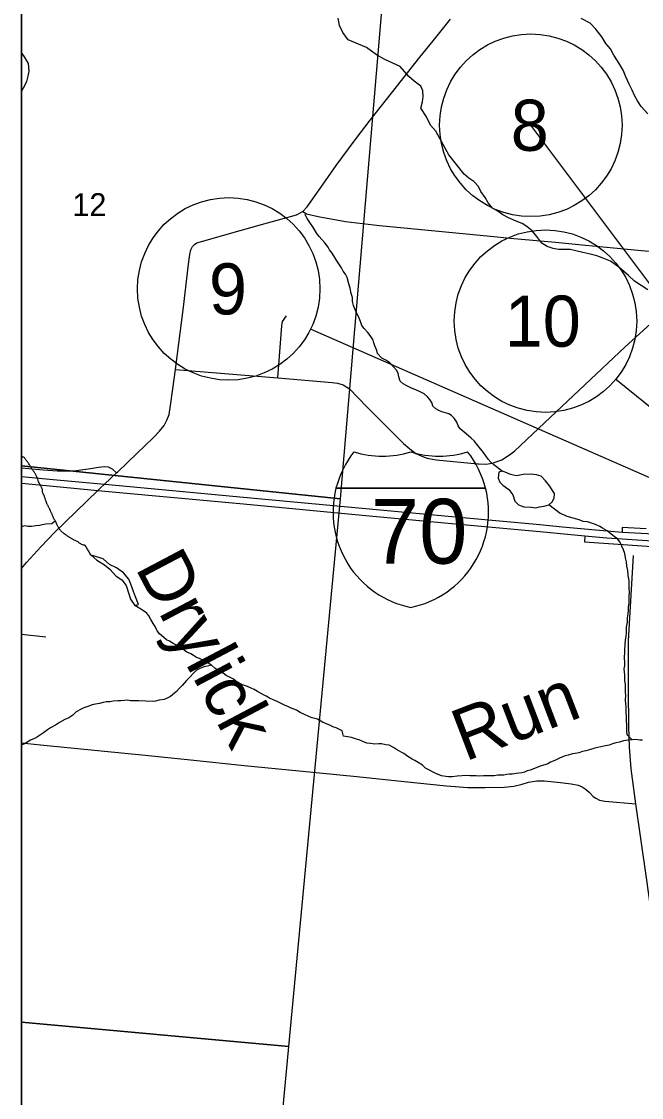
# Model space of a CAD drawing. Extents: x 0 to 1134, y 0 to 440.
# Drawn here: x 131 to 165, y 86.6 to 145.5 of the extents above; entities that cross this region are included whole.
import ezdxf

# ---------------------------------------------------------------- set-up
doc = ezdxf.new("R2010")
doc.units = 0
for name, color, linetype in [('GM_X_City_Street', 7, 'Continuous'), ('GM_X_County_Road', 7, 'Continuous'), ('GM_X_Interchange_Ramps', 7, 'Continuous'), ('GM_X_Interstate_Location', 7, 'Continuous'), ('GM_X_Interstate_Route', 7, 'Continuous'), ('GM_X_Interstate_Shield', 7, 'Continuous'), ('GM_X_Major_River', 7, 'Continuous'), ('GM_X_Minor_Lake', 7, 'Continuous'), ('GM_X_Minor_River', 7, 'Continuous'), ('GM_X_Minor_River_Text', 7, 'Continuous'), ('GM_X_Section_Text', 7, 'Continuous'), ('GM_X_Unincorporated', 7, 'Continuous'), ('SH_Cut_Line', 7, 'Continuous'), ('SH_Data', 7, 'Continuous'), ('SH_Masking', 7, 'Continuous'), ('SH_Text', 7, 'Continuous')]:
    doc.layers.add(name, color=color, linetype=linetype)

msp = doc.modelspace()

# ---------------------------------------------------------------- linework, layer by layer
at = {"layer": 'GM_X_City_Street'}
msp.add_line((131, 111.935), (132.329, 111.791), dxfattribs=at)
for points in [[(131, 115.52), (131.273, 115.845), (132.077, 116.731), (132.817, 117.488), (135.183, 119.798), (135.311, 119.923), (135.542, 120.138), (136.215, 120.764), (136.275, 120.82), (137.314, 121.819), (138.24, 122.705), (138.559, 123.047), (138.821, 123.362), (138.974, 123.641), (139.086, 123.966), (139.173, 124.444), (139.292, 125.357), (139.438, 126.424), (139.87, 129.835), (140.159, 132.198), (140.222, 132.722), (140.278, 132.981), (140.374, 133.17), (140.474, 133.28), (140.6, 133.359), (142.983, 134.04), (144.151, 134.372), (146.07, 134.896), (146.426, 135.073), (146.651, 135.341), (147.53, 136.585), (148.247, 137.604), (149.279, 139.008), (150.106, 140.084), (151.56, 141.906), (152.837, 143.539), (153.553, 144.432), (154.52, 145.61)], [(146.426, 135.073), (146.613, 134.945), (147.256, 134.807), (148.764, 134.536), (150.612, 134.307), (152.345, 134.145), (156.701, 133.728), (157.789, 133.624), (160.258, 133.392), (161.913, 133.24), (163.451, 133.092), (165.186, 132.922), (165.824, 132.868), (165.961, 132.836), (166.096, 132.768), (166.22, 132.682), (166.517, 132.361), (167.661, 130.912), (170.709, 127.072), (173.179, 126.858)], [(156.073, 121.251), (156.457, 121.246), (156.811, 121.296), (157.318, 121.483), (157.692, 121.709), (158.022, 121.96), (159.665, 123.51), (164.079, 127.658), (167.661, 130.912), (168.572, 131.64), (168.919, 131.838), (169.307, 131.961), (169.686, 132.052), (170.167, 132.087), (171.092, 132.023), (172.549, 131.886), (172.991, 131.807), (173.464, 131.649), (174.087, 131.42)], [(145.054, 125.96), (145.274, 128.82), (145.307, 129.051), (145.516, 129.358)], [(139.438, 126.424), (145.054, 125.96), (148.022, 125.715), (148.317, 125.675), (148.632, 125.587), (148.977, 125.36), (149.922, 124.376), (151.939, 122.378), (152.274, 122.073), (152.608, 121.832), (152.943, 121.67), (153.229, 121.566), (153.73, 121.468), (156.014, 121.251), (156.073, 121.251)], [(131, 121.044), (132.179, 120.932), (132.977, 120.868), (133.639, 120.866), (133.989, 120.89), (134.783, 121.005), (135.218, 121.073), (135.541, 121.118), (135.75, 121.087), (135.963, 120.983), (136.215, 120.764)], [(168.007, 86.676), (167.248, 88.911), (166.287, 91.816), (166.158, 92.402), (165.932, 93.747), (165.263, 98.578), (164.666, 102.64), (164.416, 104.547), (164.318, 105.745), (164.281, 106.876), (164.269, 108.917), (164.27, 111.56), (164.379, 113.437), (164.533, 116.239)]]:
    msp.add_lwpolyline(points, dxfattribs=at)
at = {"layer": 'GM_X_County_Road'}
msp.add_lwpolyline([(131, 105.973), (132.045, 105.867), (135.37, 105.531), (137.782, 105.295), (140.45, 105.018), (143.206, 104.737), (146.22, 104.437), (149.38, 104.125), (151.977, 103.857), (154.299, 103.622), (155.455, 103.533), (156.403, 103.533), (157.46, 103.545), (157.992, 103.606), (158.438, 103.704), (158.792, 103.814), (159.245, 103.899), (159.642, 103.899), (160.547, 103.807), (161.133, 103.722), (161.512, 103.649), (161.723, 103.563), (161.897, 103.453), (162.111, 103.276), (162.338, 103.044), (162.474, 102.95), (162.674, 102.842), (162.974, 102.783), (164.666, 102.64)], dxfattribs=at)
at = {"layer": 'GM_X_Interchange_Ramps'}
for points in [[(161.879, 117.322), (161.848, 116.977), (166.609, 116.654), (167.359, 116.618), (170.525, 116.484)], [(165.243, 117.694), (163.925, 117.763), (163.925, 117.516)]]:
    msp.add_lwpolyline(points, dxfattribs=at)
at = {"layer": 'GM_X_Interstate_Route'}
for points in [[(131, 120.57), (132.736, 120.408), (135.542, 120.138), (135.761, 120.117), (143.159, 119.441), (149.673, 118.824), (154.578, 118.37), (159.405, 117.931), (160.642, 117.814), (162.253, 117.656), (163.925, 117.516), (167.059, 117.358), (169.107, 117.25), (170.972, 117.176), (172.04, 117.125), (172.941, 117.082), (173.485, 117.063), (174.91, 117.013), (176.785, 116.919), (178.48, 116.86)], [(131, 120.195), (132.737, 120.033), (135.183, 119.798), (135.762, 119.742), (143.159, 119.066), (149.673, 118.449), (154.578, 117.995), (159.405, 117.556), (161.879, 117.322), (163.081, 117.2), (163.925, 117.141), (167.236, 116.939), (169.156, 116.855), (171.278, 116.771), (171.941, 116.743)]]:
    msp.add_lwpolyline(points, dxfattribs=at)
at = {"layer": 'GM_X_Interstate_Shield'}
for p, q in [((148.236, 119.917), (156.434, 119.917)), ((156.434, 119.917), (148.236, 119.917)), ((156.434, 119.917), (148.236, 119.917))]:
    msp.add_line(p, q, dxfattribs=at)
for centre, start, end in [((153.4, 118.611), 141.66896, 165.80665), ((150.779, 127.009), 253.00908, 286.99093), ((153.892, 127.009), 253.00908, 286.99093), ((151.27, 118.611), 14.19335, 38.33104), ((153.4, 118.611), 165.80665, 258.46304), ((151.27, 118.611), 281.53696, 14.19335)]:
    msp.add_arc(centre, 5.327, start, end, dxfattribs=at)
at = {"layer": 'GM_X_Major_River'}
for points in [[(131, 151.318), (131, 121.145), (148.49, 119.349), (151.049, 149.552)], [(131, 121.145), (131, 90.668), (145.651, 89.349), (148.49, 119.349)], [(131, 90.668), (131, 60.421), (142.847, 59.351), (145.651, 89.349)]]:
    msp.add_lwpolyline(points, close=True, dxfattribs=at)
at = {"layer": 'GM_X_Minor_Lake'}
for points in [[(157.351, 120.85), (157.156, 120.807), (157.129, 120.477), (157.216, 120.248), (157.374, 120.085), (157.712, 119.852), (157.925, 119.563), (158.034, 119.219), (158.236, 119.01), (158.531, 118.903), (158.941, 118.885), (159.192, 118.846)], [(159.192, 118.846), (159.398, 118.9), (159.65, 118.941), (159.902, 119.017), (160.087, 119.185), (160.193, 119.377), (160.208, 119.628), (160.108, 119.789), (159.952, 120.031), (159.717, 120.331), (159.481, 120.586), (159.22, 120.659), (158.889, 120.699), (158.501, 120.682), (158.135, 120.609), (157.793, 120.671), (157.499, 120.802), (157.351, 120.85)], [(134.81, 116.247), (135.137, 115.979), (135.556, 115.733), (135.849, 115.488), (136.197, 115.106), (136.49, 114.908), (136.736, 114.585), (136.889, 114.137), (136.965, 113.851), (137.21, 113.493)], [(137.21, 113.493), (137.417, 113.559), (137.24, 113.972), (137.131, 114.259), (137, 114.66), (136.879, 114.947), (136.587, 115.294), (136.204, 115.562), (135.818, 115.751), (135.481, 116.053), (134.81, 116.247)]]:
    msp.add_lwpolyline(points, dxfattribs=at)
at = {"layer": 'GM_X_Minor_River'}
for points in [[(155.266, 137.126), (154.429, 138.19), (153.935, 139.07), (153.71, 139.481), (153.417, 139.813), (153.204, 140.259), (152.877, 140.739), (152.983, 141.091), (153.02, 141.375), (152.989, 141.683), (152.877, 141.945), (152.526, 142.221), (152.22, 142.473), (151.757, 143.023), (150.916, 143.404), (150.451, 143.669), (149.907, 144.07), (148.895, 144.475), (148.613, 144.875), (148.423, 145.275), (148.358, 145.663)], [(165.333, 140.424), (164.965, 140.831), (164.766, 141.132), (164.589, 141.432), (164.47, 141.731), (164.305, 142.054), (164.119, 142.446), (163.967, 142.815), (163.658, 143.335), (163.47, 143.635), (163.284, 143.993), (163.027, 144.283), (162.806, 144.642), (162.484, 145.071), (162.16, 145.386), (161.675, 145.647)], [(131, 141.659), (131.109, 141.855), (131.287, 142.194), (131.373, 142.489), (131.413, 142.774), (131.375, 143.185), (131.166, 143.555), (131, 143.795)], [(165.324, 130.796), (164.953, 131.032), (164.594, 131.256), (164.27, 131.582), (164.002, 131.815), (163.744, 132.026), (163.273, 132.366), (162.821, 132.535), (162.539, 132.644), (162.097, 132.755), (161.758, 132.842), (161.384, 132.93), (161.066, 132.993), (160.702, 133.001), (160.44, 132.995), (160.145, 133.046), (159.806, 133.167), (159.525, 133.344), (159.248, 133.715), (158.993, 134.017), (158.69, 134.251), (158.432, 134.416), (158.116, 134.548), (157.687, 134.728), (157.372, 134.905), (157.102, 135.093), (156.822, 135.27), (156.577, 135.549), (156.412, 135.848), (156.18, 136.172), (156.038, 136.449), (155.793, 136.728), (155.523, 136.904), (155.266, 137.126)], [(153.507, 124.572), (153.381, 124.777), (153.256, 124.925), (153.073, 125.096), (152.856, 125.21), (152.64, 125.301), (152.343, 125.427), (152.126, 125.529), (151.921, 125.632), (151.761, 125.78), (151.681, 126.031), (151.636, 126.225), (151.556, 126.384), (151.385, 126.567), (151.191, 126.783), (150.974, 126.931), (150.757, 127.045), (150.518, 127.308), (150.483, 127.467), (150.369, 127.729), (150.312, 127.877), (150.255, 128.071), (150.107, 128.288), (149.981, 128.447), (149.788, 128.664), (149.651, 128.835), (149.571, 129.051), (149.514, 129.245), (149.308, 129.655), (149.194, 129.929), (149.149, 130.157), (149.137, 130.373), (149.069, 130.59), (149.012, 130.875), (148.932, 131.114), (148.84, 131.456), (148.749, 131.638), (148.635, 131.809), (148.532, 131.991), (148.281, 132.379), (148.179, 132.561), (148.03, 132.789), (147.882, 132.972), (147.814, 133.131), (147.62, 133.37), (147.46, 133.541), (147.312, 133.712), (147.186, 133.872), (147.072, 134.054), (146.958, 134.248), (146.844, 134.419), (146.65, 134.704), (146.559, 134.875), (146.536, 134.898)], [(157.351, 120.85), (156.895, 121.197), (156.724, 121.357), (156.575, 121.516), (156.45, 121.699), (156.313, 121.87), (156.016, 122.257), (155.811, 122.519), (155.651, 122.656), (155.503, 122.793), (155.264, 122.998), (155.047, 123.169), (154.933, 123.34), (154.864, 123.534), (154.705, 123.762), (154.568, 123.91), (154.419, 123.99), (154.043, 124.104), (153.872, 124.173), (153.701, 124.264), (153.541, 124.423), (153.507, 124.572)], [(164.471, 106.141), (164.197, 106.414), (164.174, 106.608), (164.174, 106.768), (164.185, 106.973), (164.151, 107.178), (164.162, 107.36), (164.14, 107.668), (164.14, 107.953), (164.128, 108.101), (164.105, 108.34), (164.117, 108.579), (164.094, 108.728), (164.105, 109.012), (164.094, 109.183), (164.071, 109.366), (164.071, 109.548), (164.06, 109.696), (164.037, 110.038), (164.06, 110.209), (164.06, 110.368), (164.048, 110.642), (164.071, 110.927), (164.059, 111.075), (164.105, 111.622), (164.139, 111.804), (164.151, 111.986), (164.151, 112.146), (164.162, 112.305), (164.208, 112.579), (164.219, 112.818), (164.242, 113.046), (164.265, 113.251), (164.265, 113.422), (164.299, 113.627), (164.299, 113.832), (164.31, 113.98), (164.322, 114.242), (164.299, 114.447), (164.31, 114.641), (164.299, 114.869), (164.253, 115.143), (164.23, 115.416), (164.185, 115.655), (164.162, 115.883), (164.105, 116.1), (164.07, 116.339), (164.002, 116.556), (163.911, 116.749), (163.785, 116.989), (163.66, 117.148), (163.489, 117.274), (163.317, 117.411), (163.101, 117.593), (162.85, 117.73), (162.701, 117.821), (162.462, 117.935), (162.234, 118.004), (162.017, 118.084), (161.777, 118.106), (161.572, 118.186), (160.91, 118.369), (160.762, 118.437), (160.523, 118.54), (159.902, 119.017)], [(132.86, 118.127), (132.666, 117.968), (132.335, 117.945), (132.13, 117.911), (131.982, 117.877), (131.788, 117.865), (131.548, 117.831), (131.343, 117.831), (131.195, 117.854), (131.046, 117.82), (131, 117.802)], [(150.965, 105.874), (150.725, 105.92), (150.577, 105.92), (150.36, 105.909), (150.132, 105.943), (149.926, 105.966), (149.698, 106.057), (149.55, 106.125), (149.299, 106.194), (149.094, 106.274), (148.649, 106.342), (148.569, 106.627), (148.398, 106.73), (148.238, 106.798), (148.056, 106.855), (147.907, 106.946), (147.759, 107.004), (147.497, 107.106), (147.223, 107.266), (146.938, 107.346), (146.789, 107.403), (146.481, 107.539), (146.276, 107.642), (146.071, 107.767), (145.785, 107.87), (145.603, 107.961), (145.455, 108.03), (145.021, 108.235), (144.759, 108.349), (144.588, 108.429), (144.417, 108.531), (144.268, 108.611), (143.926, 108.794), (143.755, 108.896), (143.595, 108.965), (143.378, 109.067), (143.105, 109.147), (142.831, 109.273), (142.626, 109.466), (142.215, 109.672), (142.055, 109.785), (141.873, 109.877), (141.622, 110.048), (141.405, 110.23), (141.234, 110.333), (141.063, 110.424), (140.903, 110.526), (140.755, 110.595), (140.595, 110.652), (140.435, 110.754), (140.276, 110.846), (140.07, 110.948), (139.91, 111.051), (139.694, 111.222), (139.5, 111.324), (139.306, 111.415), (139.112, 111.541), (138.952, 111.621), (138.804, 111.746), (138.564, 111.951), (138.427, 112.111), (138.325, 112.339), (138.222, 112.51), (138.085, 112.726), (137.971, 112.931), (137.868, 113.079), (137.629, 113.239), (137.21, 113.493)], [(141.405, 110.23), (141.348, 110.207), (141.188, 110.173), (141.006, 110.139), (140.766, 110.048), (140.595, 109.957), (140.424, 109.797), (140.219, 109.581), (140.048, 109.387), (139.808, 109.125), (139.637, 108.954), (139.489, 108.795), (139.169, 108.51), (138.987, 108.43), (138.816, 108.35), (138.542, 108.316), (138.337, 108.259), (138.154, 108.237), (137.812, 108.259), (137.435, 108.282), (137.196, 108.271), (136.968, 108.282), (136.819, 108.305), (136.637, 108.294), (136.443, 108.271), (136.272, 108.271), (136.032, 108.26), (135.838, 108.225), (135.644, 108.214), (135.473, 108.18), (135.268, 108.134), (135.063, 108.1), (134.88, 108.055), (134.641, 107.964), (134.413, 107.895), (134.264, 107.827), (133.99, 107.667), (133.819, 107.485), (133.591, 107.348), (133.375, 107.257), (133.089, 107.098), (132.861, 106.95), (132.587, 106.79), (132.428, 106.688), (132.211, 106.517), (131.869, 106.3), (131.721, 106.209), (131.492, 106.118), (131.196, 105.936), (131, 105.853)], [(165.041, 106.118), (164.893, 106.129), (164.676, 106.164), (164.471, 106.141), (164.242, 106.13), (163.991, 106.084), (163.775, 106.016), (163.581, 105.97), (163.387, 105.925), (163.216, 105.857), (162.919, 105.8), (162.417, 105.686), (162.189, 105.618), (161.927, 105.538), (161.744, 105.504), (161.539, 105.436), (161.345, 105.39), (161.197, 105.379), (160.957, 105.299), (160.74, 105.243), (160.478, 105.14), (160.239, 105.015), (159.988, 104.924), (159.839, 104.833), (159.691, 104.765), (159.474, 104.708), (158.881, 104.48), (158.722, 104.435), (158.573, 104.366), (158.425, 104.332), (158.117, 104.298), (157.9, 104.264), (157.752, 104.264), (157.592, 104.242), (157.432, 104.207), (157.113, 104.196), (156.908, 104.162), (156.725, 104.162), (156.577, 104.174), (156.326, 104.174), (156.121, 104.151), (155.915, 104.174), (155.733, 104.163), (155.573, 104.174), (155.402, 104.186), (154.877, 104.152), (154.604, 104.118), (154.398, 104.118), (154.25, 104.141), (154.01, 104.164), (153.714, 104.3), (153.531, 104.392), (153.36, 104.471), (153.143, 104.597), (152.972, 104.745), (152.733, 104.893), (152.562, 105.007), (152.413, 105.087), (152.174, 105.224), (151.957, 105.384), (151.603, 105.566), (151.387, 105.726), (151.158, 105.84), (150.965, 105.874)]]:
    msp.add_lwpolyline(points, dxfattribs=at)
msp.add_open_spline([(134.81, 116.247), (134.719, 116.403), (134.628, 116.559), (134.537, 116.715), (134.481, 116.811), (134.334, 116.813), (134.241, 116.874), (134.179, 116.914), (134.122, 116.962), (134.058, 116.999), (133.978, 117.047), (133.888, 117.078), (133.807, 117.125), (133.662, 117.208), (133.522, 117.3), (133.385, 117.398), (133.303, 117.456), (133.228, 117.52), (133.157, 117.592), (133.103, 117.647), (133.054, 117.706), (133.02, 117.774), (132.992, 117.831), (132.966, 117.888), (132.94, 117.945), (132.913, 118.006), (132.888, 118.067), (132.86, 118.127), (132.836, 118.18), (132.793, 118.223), (132.769, 118.276), (132.702, 118.419), (132.642, 118.565), (132.575, 118.709), (132.545, 118.773), (132.515, 118.838), (132.484, 118.902), (132.456, 118.961), (132.417, 119.013), (132.392, 119.073), (132.371, 119.126), (132.354, 119.179), (132.335, 119.233), (132.312, 119.301), (132.29, 119.37), (132.267, 119.438), (132.24, 119.517), (132.193, 119.588), (132.164, 119.666), (132.138, 119.738), (132.157, 119.822), (132.13, 119.894), (132.11, 119.944), (132.087, 119.994), (132.062, 120.042), (132.033, 120.096), (131.998, 120.147), (131.97, 120.201), (131.902, 120.336), (131.87, 120.489), (131.799, 120.623), (131.764, 120.689), (131.726, 120.754), (131.685, 120.817), (131.648, 120.874), (131.608, 120.93), (131.571, 120.987), (131.532, 121.048), (131.495, 121.109), (131.457, 121.17), (131.405, 121.251), (131.351, 121.33), (131.297, 121.409), (131.262, 121.461), (131.226, 121.51), (131.183, 121.557), (131.143, 121.601), (131.091, 121.632), (131.035, 121.648), (131.023, 121.652), (131.012, 121.655), (131, 121.658)], degree=3, dxfattribs=at)
at = {"layer": 'GM_X_Unincorporated'}
msp.add_lwpolyline([(175.597, 86.381), (176.426, 95.74), (178.274, 114.839), (178.401, 116.166), (178.429, 116.408), (178.473, 116.876), (178.666, 119.298), (180.65, 140.913), (180.952, 146.735), (157.18, 148.882), (131, 151.301), (131, 60.525)], dxfattribs=at)
at = {"layer": 'SH_Cut_Line'}
msp.add_lwpolyline([(175.597, 86.381), (176.426, 95.74), (178.274, 114.839), (178.401, 116.166), (178.429, 116.408), (178.473, 116.876), (178.666, 119.298), (180.65, 140.913), (180.952, 146.735), (157.18, 148.882), (131, 151.301), (131, 60.525)], dxfattribs=at)
at = {"layer": 'SH_Data'}
for p, q in [((171.627, 122.843), (158.915, 139.803)), ((170.926, 118.092), (146.842, 128.629)), ((170.986, 119.866), (163.568, 125.886))]:
    msp.add_line(p, q, dxfattribs=at)
at = {"layer": 'SH_Masking'}
for centre in [(158.915, 139.803), (142.358, 130.841), (159.716, 129.073)]:
    msp.add_circle(centre, 5, dxfattribs=at)
at = {"layer": 'SH_Text'}
msp.add_lwpolyline([(131, 425.107), (539, 425.107), (539, 17.107), (131, 17.107)], close=True, dxfattribs=at)
for centre in [(158.915, 139.803), (142.358, 130.841), (159.716, 129.073)]:
    msp.add_circle(centre, 5, dxfattribs=at)

# ---------------------------------------------------------------- texts
at = {"layer": 'GM_X_Interstate_Location'}
for s in ['-', '.', ',']:
    msp.add_text(s, height=0.00568, dxfattribs=at).set_placement((152.334, 117.65))
msp.add_text('70', height=0.00568, rotation=0.00001, dxfattribs=at).set_placement((151.174, 116.474))
at = {"layer": 'GM_X_Interstate_Shield'}
msp.add_text('70', height=3.5511, dxfattribs=at).set_placement((150.153, 115.789))
at = {"layer": 'GM_X_Minor_River_Text'}
for s, height, rotation, p in [('Drylick', 2.8406, 297.81928, (137.207, 115.569)), ('Run', 2.8402, 20.98942, (155.308, 104.935))]:
    msp.add_text(s, height=height, rotation=rotation, dxfattribs=at).set_placement(p)
at = {"layer": 'GM_X_Section_Text'}
msp.add_text('12', height=1.2557, rotation=0.00001, dxfattribs=at).set_placement((133.786, 134.827))
at = {"layer": 'SH_Text'}
for s, p in [('8', (157.815, 138.403)), ('9', (141.273, 129.441)), ('10', (157.487, 127.673))]:
    msp.add_text(s, height=2.8, dxfattribs=at).set_placement(p)

doc.saveas('drawing.dxf')
